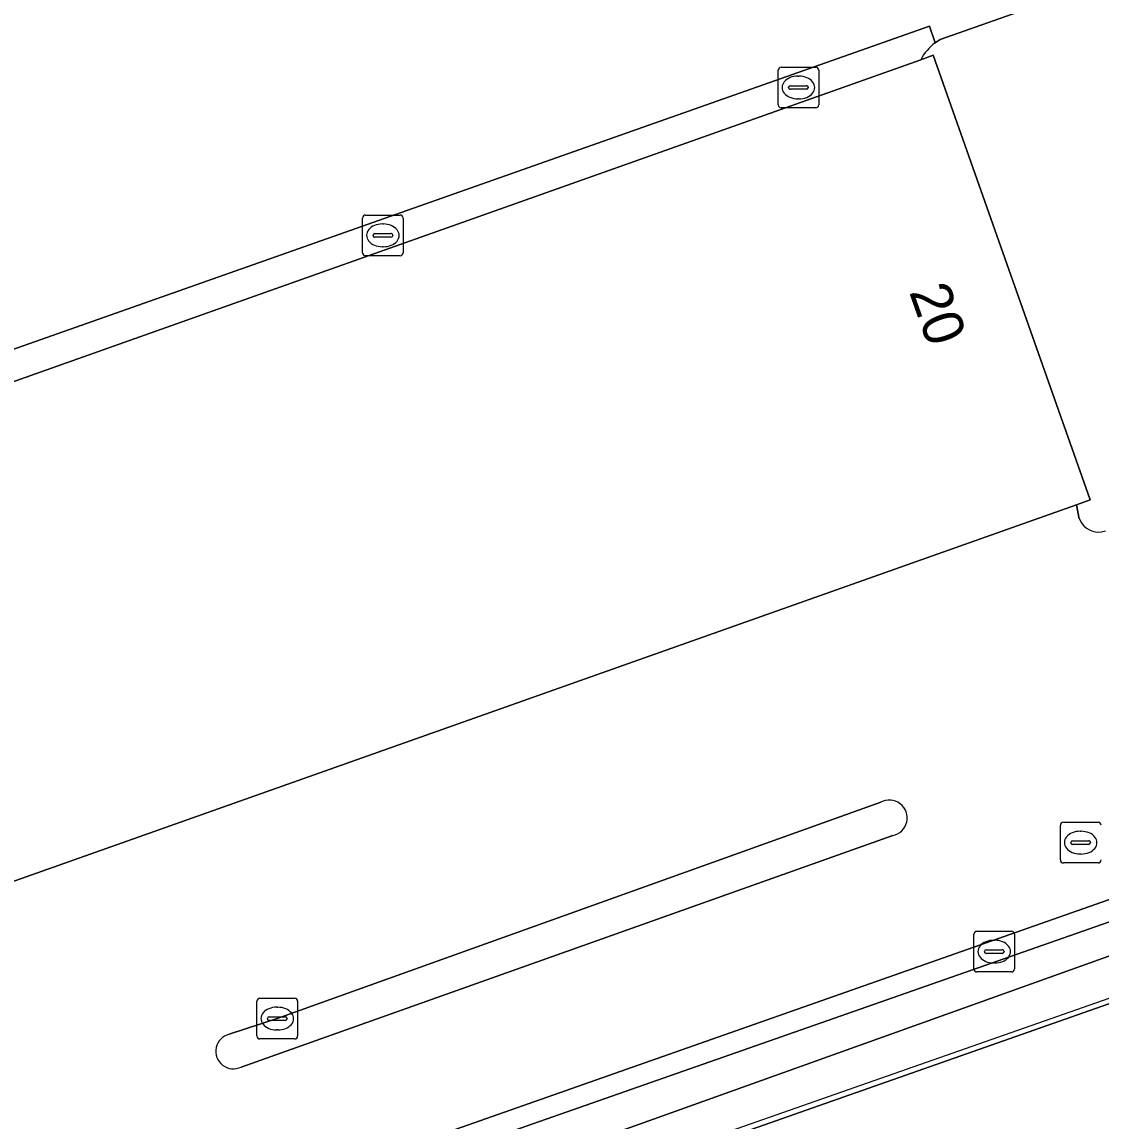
# Model space of a CAD drawing. Extents: x 157692 to 159674, y 381452 to 383291.
# Drawn here: x 159492.06 to 159518.61, y 382794.59 to 382821.63 of the extents above; entities that cross this region are included whole.
import ezdxf

# ---------------------------------------------------------------- set-up
doc = ezdxf.new("R2010")
doc.units = 0
for name, color, linetype in [('IMGEO_Berm_open', 7, 'Continuous'), ('IMGEO_Erf', 7, 'Continuous'), ('IMGEO_Groenvoorziening', 7, 'Continuous'), ('IMGEO_Kolk', 7, 'Continuous'), ('IMGEO_Muur', 7, 'Continuous'), ('IMGEO_Pand', 7, 'Continuous'), ('IMGEO_Pand_nummerreeks', 7, 'Continuous'), ('IMGEO_Pand_overbouw', 7, 'Continuous'), ('IMGEO_Rijbaan_lokaal_gesloten', 7, 'Continuous'), ('IMGEO_Rijbaan_lokaal_open', 7, 'Continuous'), ('IMGEO_Rioolput', 7, 'Continuous'), ('IMGEO_Verkeerseiland_groen', 7, 'Continuous')]:
    doc.layers.add(name, color=color, linetype=linetype)

msp = doc.modelspace()

# ---------------------------------------------------------------- linework, layer by layer
at = {"layer": 'IMGEO_Berm_open'}
msp.add_lwpolyline([(159514.53, 382821.115), (159514.391, 382821.526), (159463.588, 382803.611), (159459.772, 382802.265), (159459.077, 382802.02), (159459.336, 382801.317), (159468.155, 382804.425), (159468.472, 382804.555), (159468.601, 382804.556), (159487.526, 382811.251), (159514.175, 382820.698)], dxfattribs=at)
msp.add_arc((159515.316, 382820.086), 1.294, 127.3797, 151.8035, dxfattribs=at)
at = {"layer": 'IMGEO_Erf'}
msp.add_lwpolyline([(159550.578, 382739.611), (159541.114, 382766.329), (159538.501, 382773.705), (159537.433, 382776.72), (159536.158, 382780.323), (159530.696, 382795.744), (159530.606, 382795.729), (159530.565, 382795.722), (159529.403, 382799.114), (159529.485, 382799.149), (159528.969, 382800.561), (159528.926, 382800.546), (159528.77, 382800.975), (159504.868, 382792.577), (159497.567, 382790.012), (159485.359, 382785.698), (159470.416, 382780.397), (159455.063, 382774.73), (159445.562, 382771.276)], dxfattribs=at)
at = {"layer": 'IMGEO_Groenvoorziening'}
for points in [[(159520.223, 382823.164), (159514.654, 382821.198), (159514.53, 382821.115)], [(159514.175, 382820.698), (159514.479, 382820.806), (159518.345, 382809.871), (159518.007, 382809.751), (159518.079, 382809.399)], [(159527.65, 382802.579), (159493.859, 382790.748), (159460.155, 382778.837), (159460.147, 382778.88), (159459.355, 382778.599), (159454.208, 382776.774), (159454.06, 382776.712), (159454.161, 382776.472), (159448.479, 382774.562)], [(159439.575, 382770.264), (159450.926, 382774.348), (159457.26, 382776.642), (159470.301, 382781.444), (159479.563, 382784.691), (159487.02, 382787.379), (159504.599, 382793.564), (159521.555, 382799.63)]]:
    msp.add_lwpolyline(points, dxfattribs=at)
for centre, radius, start, end in [((159515.316, 382820.086), 1.294, 127.3797, 151.8035), ((159518.555, 382809.589), 0.512, 201.7862, 289.071)]:
    msp.add_arc(centre, radius, start, end, dxfattribs=at)
at = {"layer": 'IMGEO_Kolk'}
for p, q in [((159510.665, 382819.587), (159510.665, 382820.439)), ((159510.74, 382820.513), (159511.592, 382820.513)), ((159511.666, 382820.439), (159511.666, 382819.587)), ((159511.153, 382820.293), (159511.178, 382820.293)), ((159510.924, 382820.007), (159510.924, 382820.019)), ((159511.362, 382819.97), (159510.964, 382819.97)), ((159510.967, 382820.056), (159511.365, 382820.056)), ((159511.408, 382820.019), (159511.408, 382820.007)), ((159511.176, 382819.733), (159511.151, 382819.733)), ((159511.592, 382819.513), (159510.74, 382819.513)), ((159500.437, 382815.95), (159500.437, 382816.802)), ((159500.512, 382816.876), (159501.364, 382816.876)), ((159500.925, 382816.656), (159500.95, 382816.656)), ((159501.438, 382816.802), (159501.438, 382815.95)), ((159500.696, 382816.37), (159500.696, 382816.382)), ((159500.739, 382816.419), (159501.137, 382816.419)), ((159501.18, 382816.382), (159501.18, 382816.37)), ((159501.134, 382816.333), (159500.736, 382816.333)), ((159501.364, 382815.876), (159500.512, 382815.876)), ((159500.948, 382816.096), (159500.923, 382816.096)), ((159515.484, 382798.33), (159515.484, 382799.182)), ((159515.559, 382799.256), (159516.411, 382799.256)), ((159516.485, 382799.182), (159516.485, 382798.33)), ((159515.972, 382799.036), (159515.997, 382799.036)), ((159515.743, 382798.75), (159515.743, 382798.762)), ((159516.181, 382798.713), (159515.783, 382798.713)), ((159515.786, 382798.799), (159516.184, 382798.799)), ((159516.227, 382798.762), (159516.227, 382798.75)), ((159515.995, 382798.476), (159515.97, 382798.476)), ((159516.411, 382798.256), (159515.559, 382798.256)), ((159497.838, 382796.682), (159497.838, 382797.534)), ((159497.913, 382797.608), (159498.765, 382797.608)), ((159498.839, 382797.534), (159498.839, 382796.682)), ((159498.326, 382797.388), (159498.351, 382797.388)), ((159498.097, 382797.102), (159498.097, 382797.114)), ((159498.535, 382797.065), (159498.137, 382797.065)), ((159498.14, 382797.151), (159498.538, 382797.151)), ((159498.581, 382797.114), (159498.581, 382797.102)), ((159498.349, 382796.828), (159498.324, 382796.828)), ((159498.765, 382796.608), (159497.913, 382796.608))]:
    msp.add_line(p, q, dxfattribs=at)
for points in [[(159510.665, 382819.587), (159510.665, 382820.439)], [(159510.74, 382820.513), (159511.592, 382820.513)], [(159511.666, 382820.439), (159511.666, 382819.587)], [(159511.592, 382819.513), (159510.74, 382819.513)], [(159500.437, 382815.95), (159500.437, 382816.802)], [(159500.512, 382816.876), (159501.364, 382816.876)], [(159501.438, 382816.802), (159501.438, 382815.95)], [(159501.364, 382815.876), (159500.512, 382815.876)], [(159515.484, 382798.33), (159515.484, 382799.182)], [(159515.559, 382799.256), (159516.411, 382799.256)], [(159516.485, 382799.182), (159516.485, 382798.33)], [(159516.411, 382798.256), (159515.559, 382798.256)], [(159497.838, 382796.682), (159497.838, 382797.534)], [(159497.913, 382797.608), (159498.765, 382797.608)], [(159498.839, 382797.534), (159498.839, 382796.682)], [(159498.765, 382796.608), (159497.913, 382796.608)]]:
    msp.add_lwpolyline(points, dxfattribs=at)
for centre, radius, start, end in [((159510.742, 382820.437), 0.0765, 91.552, 178.448), ((159510.742, 382820.437), 0.0765, 91.552, 178.448), ((159511.59, 382820.437), 0.0765, 1.552, 88.448), ((159511.59, 382820.437), 0.0765, 1.552, 88.448), ((159510.964, 382820.016), 0.0403, 85.8775, 175.7526), ((159510.961, 382820.006), 0.0366, 178.938, 274.7102), ((159511.365, 382820.013), 0.043, 264.8664, 352.4533), ((159511.369, 382820.018), 0.0386, 1.7309, 96.639), ((159510.742, 382819.589), 0.0765, 181.552, 268.448), ((159510.742, 382819.589), 0.0765, 181.552, 268.448), ((159511.59, 382819.589), 0.0765, 271.552, 358.448), ((159511.59, 382819.589), 0.0765, 271.552, 358.448), ((159500.514, 382816.8), 0.0765, 91.552, 178.448), ((159500.514, 382816.8), 0.0765, 91.552, 178.448), ((159501.362, 382816.8), 0.0765, 1.552, 88.448), ((159501.362, 382816.8), 0.0765, 1.552, 88.448), ((159500.736, 382816.379), 0.0403, 85.8775, 175.7526), ((159501.141, 382816.381), 0.0386, 1.7309, 96.639), ((159500.733, 382816.369), 0.0366, 178.938, 274.7102), ((159501.137, 382816.376), 0.043, 264.8664, 352.4533), ((159500.514, 382815.952), 0.0765, 181.552, 268.448), ((159500.514, 382815.952), 0.0765, 181.552, 268.448), ((159501.362, 382815.952), 0.0765, 271.552, 358.448), ((159501.362, 382815.952), 0.0765, 271.552, 358.448), ((159515.561, 382799.18), 0.0765, 91.552, 178.448), ((159515.561, 382799.18), 0.0765, 91.552, 178.448), ((159516.409, 382799.18), 0.0765, 1.552, 88.448), ((159516.409, 382799.18), 0.0765, 1.552, 88.448), ((159515.783, 382798.759), 0.0403, 85.8775, 175.7526), ((159515.78, 382798.749), 0.0366, 178.938, 274.7102), ((159516.184, 382798.756), 0.043, 264.8664, 352.4533), ((159516.188, 382798.761), 0.0386, 1.7309, 96.639), ((159515.561, 382798.332), 0.0765, 181.552, 268.448), ((159515.561, 382798.332), 0.0765, 181.552, 268.448), ((159516.409, 382798.332), 0.0765, 271.552, 358.448), ((159516.409, 382798.332), 0.0765, 271.552, 358.448), ((159497.915, 382797.532), 0.0765, 91.552, 178.448), ((159497.915, 382797.532), 0.0765, 91.552, 178.448), ((159498.763, 382797.532), 0.0765, 1.552, 88.448), ((159498.763, 382797.532), 0.0765, 1.552, 88.448), ((159498.137, 382797.111), 0.0403, 85.8775, 175.7526), ((159498.134, 382797.101), 0.0366, 178.938, 274.7102), ((159498.538, 382797.108), 0.043, 264.8664, 352.4533), ((159498.542, 382797.113), 0.0386, 1.7309, 96.639), ((159497.915, 382796.684), 0.0765, 181.552, 268.448), ((159497.915, 382796.684), 0.0765, 181.552, 268.448), ((159498.763, 382796.684), 0.0765, 271.552, 358.448), ((159498.763, 382796.684), 0.0765, 271.552, 358.448)]:
    msp.add_arc(centre, radius, start, end, dxfattribs=at)
for centre, major_axis, ratio, start_param, end_param in [((159511.152, 382820.013), (-0.387, 0.002), 0.722429, 4.712389, 7.853982), ((159511.177, 382820.013), (-0.39, 0.002), 0.717154, 1.570796, 4.712389), ((159500.924, 382816.376), (-0.387, 0.002), 0.722429, 4.712389, 7.853982), ((159500.949, 382816.376), (-0.39, 0.002), 0.717154, 1.570796, 4.712389), ((159515.971, 382798.756), (-0.387, 0.002), 0.722429, 4.712389, 7.853982), ((159515.996, 382798.756), (-0.39, 0.002), 0.717154, 1.570796, 4.712389), ((159498.325, 382797.108), (-0.387, 0.002), 0.722429, 4.712389, 7.853982), ((159498.35, 382797.108), (-0.39, 0.002), 0.717154, 1.570796, 4.712389)]:
    msp.add_ellipse(centre, major_axis=major_axis, ratio=ratio, start_param=start_param, end_param=end_param, dxfattribs=at)
at = {"layer": 'IMGEO_Muur'}
msp.add_lwpolyline([(159528.77, 382800.975), (159528.545, 382801.592), (159528.38, 382802.031), (159528.228, 382801.978), (159521.555, 382799.63), (159504.599, 382793.564), (159487.02, 382787.379), (159479.563, 382784.691), (159470.301, 382781.444), (159457.26, 382776.642), (159450.926, 382774.348), (159439.575, 382770.264), (159440.012, 382769.292), (159445.562, 382771.276), (159455.063, 382774.73), (159470.416, 382780.397), (159485.359, 382785.698), (159497.567, 382790.012), (159504.868, 382792.577)], close=True, dxfattribs=at)
at = {"layer": 'IMGEO_Pand'}
msp.add_lwpolyline([(159514.479, 382820.806), (159514.175, 382820.698), (159487.526, 382811.251), (159491.367, 382800.316), (159518.007, 382809.751), (159518.345, 382809.871)], close=True, dxfattribs=at)
at = {"layer": 'IMGEO_Pand_overbouw'}
msp.add_lwpolyline([(159524.528, 382793.658), (159523.367, 382796.965), (159522.667, 382798.959), (159504.823, 382792.705), (159504.868, 382792.577), (159505.541, 382790.659), (159506.679, 382787.421), (159507.637, 382784.693), (159513.813, 382767.108), (159514.417, 382765.39), (159520.25, 382748.781), (159520.909, 382746.904), (159522.631, 382742.003), (159523.286, 382740.138), (159526.552, 382730.839), (159529.077, 382723.648), (159529.739, 382721.762), (159547.573, 382728.03), (159547.007, 382729.641), (159545.85, 382732.936), (159543.099, 382740.77), (159526.179, 382788.957)], close=True, dxfattribs=at)
at = {"layer": 'IMGEO_Rijbaan_lokaal_gesloten'}
for points in [[(159514.391, 382821.526), (159514.53, 382821.115), (159514.654, 382821.198), (159520.223, 382823.164)], [(159461.118, 382810.607), (159463.588, 382803.611), (159514.391, 382821.526)], [(159454.538, 382793.399), (159454.311, 382793.321), (159459.355, 382778.599), (159460.147, 382778.88), (159459.963, 382779.299), (159493.736, 382791.219), (159527.48, 382803.083), (159527.862, 382803.222), (159524.866, 382811.644), (159524.824, 382811.648)], [(159518.079, 382809.399), (159518.007, 382809.751), (159491.367, 382800.316), (159472.467, 382793.622), (159470.673, 382798.696), (159461.788, 382795.555), (159460.696, 382799.023)], [(159497.157, 382796.723), (159498.339, 382797.108), (159513.193, 382802.433)], [(159513.487, 382801.611), (159497.452, 382795.916)]]:
    msp.add_lwpolyline(points, dxfattribs=at)
for centre, radius, start, end in [((159518.555, 382809.589), 0.512, 201.7862, 289.071), ((159513.402, 382802.044), 0.441, 281.0602, 118.3004), ((159497.259, 382796.303), 0.432, 103.6344, 296.5255)]:
    msp.add_arc(centre, radius, start, end, dxfattribs=at)
at = {"layer": 'IMGEO_Rijbaan_lokaal_open'}
msp.add_lwpolyline([(159528.118, 382802.515), (159527.862, 382803.222), (159527.48, 382803.083), (159493.736, 382791.219), (159459.963, 382779.299), (159460.147, 382778.88), (159460.155, 382778.837), (159493.859, 382790.748), (159527.65, 382802.579)], dxfattribs=at)
at = {"layer": 'IMGEO_Rioolput'}
for p, q in [((159517.612, 382801.011), (159517.612, 382801.863)), ((159517.687, 382801.937), (159518.539, 382801.937)), ((159518.1, 382801.717), (159518.125, 382801.717)), ((159517.871, 382801.431), (159517.871, 382801.443)), ((159518.309, 382801.394), (159517.911, 382801.394)), ((159517.914, 382801.48), (159518.312, 382801.48)), ((159518.355, 382801.443), (159518.355, 382801.431)), ((159518.123, 382801.157), (159518.098, 382801.157)), ((159518.539, 382800.937), (159517.687, 382800.937))]:
    msp.add_line(p, q, dxfattribs=at)
for points in [[(159517.612, 382801.011), (159517.612, 382801.863)], [(159517.687, 382801.937), (159518.539, 382801.937)], [(159518.539, 382800.937), (159517.687, 382800.937)]]:
    msp.add_lwpolyline(points, dxfattribs=at)
for centre, radius, start, end in [((159517.689, 382801.861), 0.0765, 91.552, 178.448), ((159517.689, 382801.861), 0.0765, 91.552, 178.448), ((159518.537, 382801.861), 0.0765, 1.552, 88.448), ((159518.537, 382801.861), 0.0765, 1.552, 88.448), ((159517.911, 382801.44), 0.0403, 85.8775, 175.7526), ((159517.908, 382801.43), 0.0366, 178.938, 274.7102), ((159518.312, 382801.437), 0.043, 264.8664, 352.4533), ((159518.316, 382801.442), 0.0386, 1.7309, 96.639), ((159517.689, 382801.013), 0.0765, 181.552, 268.448), ((159517.689, 382801.013), 0.0765, 181.552, 268.448), ((159518.537, 382801.013), 0.0765, 271.552, 358.448), ((159518.537, 382801.013), 0.0765, 271.552, 358.448)]:
    msp.add_arc(centre, radius, start, end, dxfattribs=at)
for centre, major_axis, ratio, start_param, end_param in [((159518.099, 382801.437), (-0.387, 0.002), 0.722429, 4.712389, 7.853982), ((159518.124, 382801.437), (-0.39, 0.002), 0.717154, 1.570796, 4.712389)]:
    msp.add_ellipse(centre, major_axis=major_axis, ratio=ratio, start_param=start_param, end_param=end_param, dxfattribs=at)
at = {"layer": 'IMGEO_Verkeerseiland_groen'}
for points in [[(159513.193, 382802.433), (159498.339, 382797.108), (159497.157, 382796.723)], [(159497.452, 382795.916), (159513.487, 382801.611)]]:
    msp.add_lwpolyline(points, dxfattribs=at)
for centre, radius, start, end in [((159513.402, 382802.044), 0.441, 281.0602, 118.3004), ((159497.259, 382796.303), 0.432, 103.6344, 296.5255)]:
    msp.add_arc(centre, radius, start, end, dxfattribs=at)

# ---------------------------------------------------------------- texts
at = {"layer": 'IMGEO_Pand_nummerreeks'}
msp.add_text('20', height=1, rotation=289.4711, dxfattribs=at).set_placement((159513.884, 382814.989))

doc.saveas('drawing.dxf')
